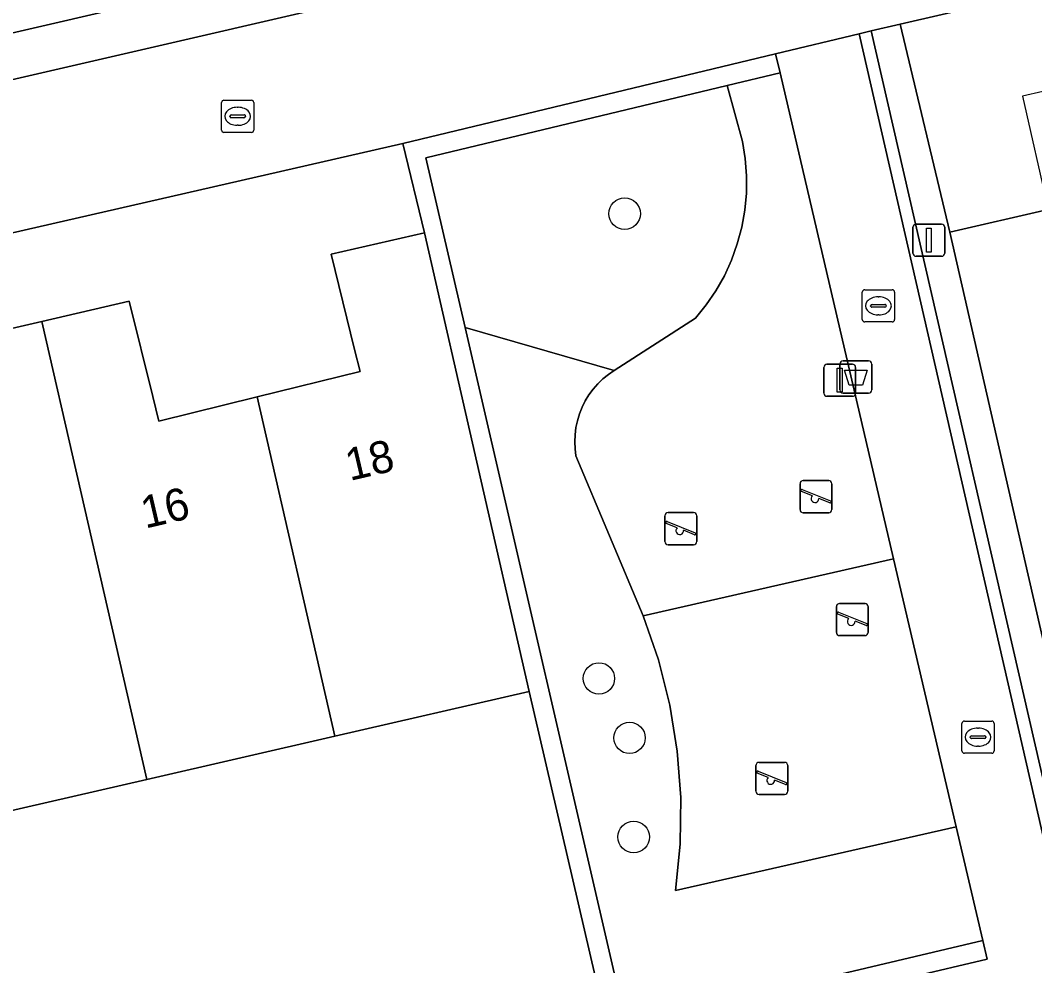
# Model space of a CAD drawing. Extents: x 156412 to 157779, y 382335 to 383768.
# Drawn here: x 156778.51 to 156810.03, y 382682.21 to 382711.6 of the extents above; entities that cross this region are included whole.
import ezdxf

# ---------------------------------------------------------------- set-up
doc = ezdxf.new("R2010")
doc.units = 0
for name, color, linetype in [('IMGEO_Afvalbak', 7, 'Continuous'), ('IMGEO_Boom', 7, 'Continuous'), ('IMGEO_Erf', 7, 'Continuous'), ('IMGEO_Groenvoorziening', 7, 'Continuous'), ('IMGEO_Haag', 7, 'Continuous'), ('IMGEO_Kolk', 7, 'Continuous'), ('IMGEO_Lichtmast', 7, 'Continuous'), ('IMGEO_Muur', 7, 'Continuous'), ('IMGEO_Pand', 7, 'Continuous'), ('IMGEO_Pand_nummerreeks', 7, 'Continuous'), ('IMGEO_Pand_overbouw', 7, 'Continuous'), ('IMGEO_Rijbaan_lokaal_open', 7, 'Continuous'), ('IMGEO_Rioolput', 7, 'Continuous'), ('IMGEO_Speelvoorziening', 7, 'Continuous'), ('IMGEO_Terreindeel_zand', 7, 'Continuous'), ('IMGEO_Verkeersbordpaal', 7, 'Continuous'), ('IMGEO_Voetpad_open', 7, 'Continuous')]:
    doc.layers.add(name, color=color, linetype=linetype)

msp = doc.modelspace()

# ---------------------------------------------------------------- linework, layer by layer
at = {"layer": 'IMGEO_Afvalbak'}
for p, q in [((156803.978, 382700.114), (156803.978, 382700.914)), ((156803.978, 382700.914), (156803.978, 382700.114)), ((156804.078, 382701.014), (156804.868, 382701.014)), ((156804.868, 382701.014), (156804.078, 382701.014)), ((156804.968, 382700.914), (156804.968, 382700.114)), ((156804.968, 382700.114), (156804.968, 382700.914)), ((156804.868, 382700.014), (156804.078, 382700.014)), ((156804.078, 382700.014), (156804.868, 382700.014))]:
    msp.add_line(p, q, dxfattribs=at)
msp.add_lwpolyline([(156804.121, 382700.728), (156804.825, 382700.728), (156804.676, 382700.258), (156804.27, 382700.258), (156804.121, 382700.728)], dxfattribs=at)
for centre, start, end in [((156804.078, 382700.914), 90, 180), ((156804.078, 382700.914), 90, 180), ((156804.868, 382700.914), 0, 90), ((156804.868, 382700.914), 360, 90), ((156804.078, 382700.114), 180, 270), ((156804.078, 382700.114), 180, 270), ((156804.868, 382700.114), 270, 0), ((156804.868, 382700.114), 270, 0)]:
    msp.add_arc(centre, 0.1, start, end, dxfattribs=at)
at = {"layer": 'IMGEO_Boom'}
for centre in [(156797.288, 382705.589), (156796.489, 382691.142), (156797.441, 382689.297), (156797.569, 382686.216)]:
    msp.add_circle(centre, 0.489, dxfattribs=at)
at = {"layer": 'IMGEO_Erf'}
msp.add_lwpolyline([(156790.128, 382713.958), (156800.769, 382716.402), (156800.687, 382716.754), (156799.998, 382719.724), (156794.242, 382718.399), (156788.688, 382717.12), (156783.133, 382715.842), (156777.58, 382714.563), (156772.025, 382713.284), (156766.472, 382712.006), (156760.917, 382710.727), (156755.363, 382709.449), (156749.81, 382708.17), (156744.255, 382706.892), (156738.701, 382705.613), (156732.984, 382704.297), (156732.018, 382708.516), (156732.308, 382708.586), (156735.332, 382709.254), (156734.066, 382714.657), (156727.251, 382713.017), (156729.431, 382703.479), (156730.2, 382700.114)], close=True, dxfattribs=at)
for points in [[(156831.783, 382717.455), (156805.847, 382711.483), (156807.399, 382705.016), (156810.455, 382705.715)], [(156775.533, 382701.403), (156779.176, 382702.242), (156781.895, 382702.869), (156782.627, 382699.906), (156782.816, 382699.14), (156785.868, 382699.893), (156789.066, 382700.683), (156788.898, 382701.363), (156788.167, 382704.326), (156791.067, 382704.998), (156790.393, 382707.765), (156731.555, 382694.305)], [(156796.376, 382681.894), (156794.319, 382690.737), (156788.283, 382689.349), (156782.438, 382688.005), (156774.63, 382686.209), (156766.846, 382684.419), (156766.605, 382684.364), (156766.178, 382686.216), (156760.75, 382684.965), (156761.177, 382683.113), (156761.001, 382683.072), (156755.167, 382681.728)]]:
    msp.add_lwpolyline(points, dxfattribs=at)
at = {"layer": 'IMGEO_Groenvoorziening'}
for points in [[(156807.399, 382705.016), (156805.847, 382711.483), (156804.954, 382711.268), (156811.222, 382683.978), (156811.346, 382683.398), (156812.332, 382683.638), (156811.897, 382685.48), (156810.624, 382690.887), (156809.833, 382694.353)], [(156806.187, 382681.856), (156808.557, 382682.418), (156808.42, 382683.002), (156797.332, 382680.373), (156792.329, 382702.047), (156791.111, 382707.321), (156800.476, 382709.574), (156802.118, 382709.969), (156801.982, 382710.553), (156790.393, 382707.765), (156791.067, 382704.998), (156794.319, 382690.737), (156796.376, 382681.894), (156796.883, 382679.65)], [(156805.649, 382694.862), (156802.118, 382709.969), (156800.476, 382709.574), (156800.95, 382707.828), (156801.035, 382707.3), (156801.076, 382706.766), (156801.071, 382706.23), (156801.022, 382705.697), (156800.928, 382705.17), (156800.791, 382704.653), (156800.61, 382704.149), (156800.388, 382703.662), (156800.126, 382703.195), (156799.826, 382702.752), (156799.489, 382702.336), (156796.967, 382700.718), (156796.785, 382700.593), (156796.614, 382700.454), (156796.456, 382700.3), (156796.311, 382700.134), (156796.181, 382699.956), (156796.066, 382699.768), (156795.967, 382699.571), (156795.885, 382699.366), (156795.821, 382699.155), (156795.775, 382698.939), (156795.747, 382698.72), (156795.738, 382698.5), (156795.747, 382698.28), (156795.775, 382698.061), (156797.861, 382693.086)], [(156799.489, 382702.336), (156799.826, 382702.752), (156800.126, 382703.195), (156800.388, 382703.662), (156800.61, 382704.149), (156800.791, 382704.653), (156800.928, 382705.17), (156801.022, 382705.697), (156801.071, 382706.23), (156801.076, 382706.766), (156801.035, 382707.3), (156800.95, 382707.828), (156800.476, 382709.574), (156791.111, 382707.321), (156792.329, 382702.047), (156796.967, 382700.718)], [(156798.866, 382684.556), (156799.011, 382685.996), (156799.031, 382687.444), (156798.924, 382688.887), (156798.692, 382690.316), (156798.337, 382691.719), (156797.861, 382693.086), (156795.775, 382698.061), (156795.747, 382698.28), (156795.738, 382698.5), (156795.747, 382698.72), (156795.775, 382698.939), (156795.821, 382699.155), (156795.885, 382699.366), (156795.967, 382699.571), (156796.066, 382699.768), (156796.181, 382699.956), (156796.311, 382700.134), (156796.456, 382700.3), (156796.614, 382700.454), (156796.785, 382700.593), (156796.967, 382700.718), (156792.329, 382702.047), (156797.332, 382680.373), (156808.42, 382683.002), (156807.595, 382686.533)]]:
    msp.add_lwpolyline(points, close=True, dxfattribs=at)
at = {"layer": 'IMGEO_Haag'}
msp.add_lwpolyline([(156806.187, 382681.856), (156808.557, 382682.418), (156808.42, 382683.002), (156797.332, 382680.373), (156792.329, 382702.047), (156791.111, 382707.321), (156800.476, 382709.574), (156802.118, 382709.969), (156801.982, 382710.553), (156790.393, 382707.765), (156791.067, 382704.998), (156794.319, 382690.737), (156796.376, 382681.894), (156796.883, 382679.65)], close=True, dxfattribs=at)
at = {"layer": 'IMGEO_Kolk'}
for p, q in [((156804.675, 382702.297), (156804.675, 382703.149)), ((156804.75, 382703.223), (156805.602, 382703.223)), ((156805.676, 382703.149), (156805.676, 382702.297)), ((156804.977, 382702.766), (156805.375, 382702.766)), ((156805.163, 382703.003), (156805.188, 382703.003)), ((156804.934, 382702.717), (156804.934, 382702.729)), ((156805.372, 382702.68), (156804.974, 382702.68)), ((156805.186, 382702.443), (156805.161, 382702.443)), ((156805.418, 382702.729), (156805.418, 382702.717)), ((156805.602, 382702.223), (156804.75, 382702.223)), ((156807.846, 382689.819), (156808.698, 382689.819)), ((156807.771, 382688.893), (156807.771, 382689.745)), ((156808.259, 382689.599), (156808.284, 382689.599)), ((156808.772, 382689.745), (156808.772, 382688.893)), ((156808.03, 382689.313), (156808.03, 382689.325)), ((156808.468, 382689.276), (156808.07, 382689.276)), ((156808.073, 382689.362), (156808.471, 382689.362)), ((156808.514, 382689.325), (156808.514, 382689.313)), ((156808.282, 382689.039), (156808.257, 382689.039)), ((156808.698, 382688.819), (156807.846, 382688.819))]:
    msp.add_line(p, q, dxfattribs=at)
for points in [[(156804.675, 382702.297), (156804.675, 382703.149)], [(156804.75, 382703.223), (156805.602, 382703.223)], [(156805.676, 382703.149), (156805.676, 382702.297)], [(156805.602, 382702.223), (156804.75, 382702.223)], [(156807.846, 382689.819), (156808.698, 382689.819)], [(156807.771, 382688.893), (156807.771, 382689.745)], [(156808.772, 382689.745), (156808.772, 382688.893)], [(156808.698, 382688.819), (156807.846, 382688.819)]]:
    msp.add_lwpolyline(points, dxfattribs=at)
for centre, radius, start, end in [((156804.752, 382703.147), 0.0765, 91.552, 178.448), ((156804.752, 382703.147), 0.0765, 91.552, 178.448), ((156805.6, 382703.147), 0.0765, 1.552, 88.448), ((156805.6, 382703.147), 0.0765, 1.552, 88.448), ((156804.974, 382702.726), 0.0403, 85.8775, 175.7526), ((156805.379, 382702.728), 0.0386, 1.7309, 96.639), ((156804.971, 382702.716), 0.0366, 178.938, 274.7102), ((156805.375, 382702.723), 0.043, 264.8664, 352.4533), ((156804.752, 382702.299), 0.0765, 181.552, 268.448), ((156804.752, 382702.299), 0.0765, 181.552, 268.448), ((156805.6, 382702.299), 0.0765, 271.552, 358.448), ((156805.6, 382702.299), 0.0765, 271.552, 358.448), ((156807.848, 382689.743), 0.0765, 91.552, 178.448), ((156807.848, 382689.743), 0.0765, 91.552, 178.448), ((156808.696, 382689.743), 0.0765, 1.552, 88.448), ((156808.696, 382689.743), 0.0765, 1.552, 88.448), ((156808.07, 382689.322), 0.0403, 85.8775, 175.7526), ((156808.067, 382689.312), 0.0366, 178.938, 274.7102), ((156808.471, 382689.319), 0.043, 264.8664, 352.4533), ((156808.475, 382689.324), 0.0386, 1.7309, 96.639), ((156807.848, 382688.895), 0.0765, 181.552, 268.448), ((156807.848, 382688.895), 0.0765, 181.552, 268.448), ((156808.696, 382688.895), 0.0765, 271.552, 358.448), ((156808.696, 382688.895), 0.0765, 271.552, 358.448)]:
    msp.add_arc(centre, radius, start, end, dxfattribs=at)
for centre, major_axis, ratio, start_param, end_param in [((156805.162, 382702.723), (-0.387, 0.002), 0.722429, 4.712389, 7.853982), ((156805.187, 382702.723), (-0.39, 0.002), 0.717154, 1.570796, 4.712389), ((156808.258, 382689.319), (-0.387, 0.002), 0.722429, 4.712389, 7.853982), ((156808.283, 382689.319), (-0.39, 0.002), 0.717154, 1.570796, 4.712389)]:
    msp.add_ellipse(centre, major_axis=major_axis, ratio=ratio, start_param=start_param, end_param=end_param, dxfattribs=at)
at = {"layer": 'IMGEO_Lichtmast'}
for p, q in [((156806.348, 382705.265), (156807.138, 382705.265)), ((156807.138, 382705.265), (156806.348, 382705.265)), ((156806.248, 382704.365), (156806.248, 382705.165)), ((156806.248, 382705.165), (156806.248, 382704.365)), ((156807.238, 382705.165), (156807.238, 382704.365)), ((156807.238, 382704.365), (156807.238, 382705.165)), ((156807.138, 382704.265), (156806.348, 382704.265)), ((156806.348, 382704.265), (156807.138, 382704.265))]:
    msp.add_line(p, q, dxfattribs=at)
msp.add_lwpolyline([(156806.668, 382705.14), (156806.818, 382705.14), (156806.818, 382704.39), (156806.668, 382704.39), (156806.668, 382705.14)], dxfattribs=at)
for centre, start, end in [((156806.348, 382705.165), 90, 180), ((156806.348, 382705.165), 90, 180), ((156807.138, 382705.165), 0, 90), ((156807.138, 382705.165), 360, 90), ((156806.348, 382704.365), 180, 270), ((156806.348, 382704.365), 180, 270), ((156807.138, 382704.365), 270, 0), ((156807.138, 382704.365), 270, 0)]:
    msp.add_arc(centre, 0.1, start, end, dxfattribs=at)
at = {"layer": 'IMGEO_Muur'}
msp.add_lwpolyline([(156804.954, 382711.268), (156804.578, 382711.178), (156810.837, 382683.882), (156811.03, 382682.931), (156812.426, 382683.239), (156812.332, 382683.638), (156811.346, 382683.398), (156811.222, 382683.978)], close=True, dxfattribs=at)
msp.add_lwpolyline([(156811.897, 382685.48), (156809.833, 382694.353)], dxfattribs=at)
at = {"layer": 'IMGEO_Pand'}
for points in [[(156814.572, 382710.371), (156810.912, 382709.528), (156811.711, 382706.017), (156810.491, 382705.723), (156810.455, 382705.715), (156807.399, 382705.016), (156809.833, 382694.353), (156810.624, 382690.887), (156818.643, 382692.718), (156817.84, 382696.2)], [(156785.868, 382699.893), (156788.283, 382689.349), (156794.319, 382690.737), (156791.067, 382704.998), (156788.167, 382704.326), (156788.898, 382701.363), (156789.066, 382700.683)], [(156788.283, 382689.349), (156785.868, 382699.893), (156782.816, 382699.14), (156782.627, 382699.906), (156781.895, 382702.869), (156779.176, 382702.242), (156782.438, 382688.005)], [(156774.63, 382686.209), (156782.438, 382688.005), (156779.176, 382702.242), (156775.533, 382701.403), (156776.332, 382697.871), (156775.128, 382697.599), (156772.17, 382696.931)]]:
    msp.add_lwpolyline(points, close=True, dxfattribs=at)
at = {"layer": 'IMGEO_Pand_overbouw'}
msp.add_lwpolyline([(156809.653, 382709.238), (156810.455, 382705.715), (156810.491, 382705.723), (156811.711, 382706.017), (156810.912, 382709.528)], close=True, dxfattribs=at)
at = {"layer": 'IMGEO_Rijbaan_lokaal_open'}
for points in [[(156954.997, 382755.422), (156950.885, 382751.332), (156949.815, 382749.383), (156929.495, 382744.678), (156907.413, 382739.578), (156879.275, 382733.088), (156868.803, 382730.665), (156830.401, 382721.812), (156805.031, 382715.955), (156791.204, 382712.755), (156730.522, 382698.738), (156728.301, 382699.143), (156722.872, 382699.769)], [(156725.3, 382689.329), (156729.8, 382692.978), (156731.555, 382694.305), (156790.393, 382707.765), (156801.982, 382710.553), (156804.578, 382711.178), (156804.954, 382711.268), (156805.847, 382711.483), (156831.783, 382717.455), (156841.152, 382719.616), (156876.422, 382727.751)]]:
    msp.add_lwpolyline(points, dxfattribs=at)
at = {"layer": 'IMGEO_Rioolput'}
for p, q in [((156784.764, 382708.189), (156784.764, 382709.041)), ((156784.839, 382709.115), (156785.691, 382709.115)), ((156785.765, 382709.041), (156785.765, 382708.189)), ((156785.252, 382708.895), (156785.277, 382708.895)), ((156785.023, 382708.609), (156785.023, 382708.621)), ((156785.461, 382708.572), (156785.063, 382708.572)), ((156785.066, 382708.658), (156785.464, 382708.658)), ((156785.507, 382708.621), (156785.507, 382708.609)), ((156785.691, 382708.115), (156784.839, 382708.115)), ((156785.275, 382708.335), (156785.25, 382708.335))]:
    msp.add_line(p, q, dxfattribs=at)
for points in [[(156784.764, 382708.189), (156784.764, 382709.041)], [(156784.839, 382709.115), (156785.691, 382709.115)], [(156785.765, 382709.041), (156785.765, 382708.189)], [(156785.691, 382708.115), (156784.839, 382708.115)]]:
    msp.add_lwpolyline(points, dxfattribs=at)
for centre, radius, start, end in [((156784.841, 382709.039), 0.0765, 91.552, 178.448), ((156784.841, 382709.039), 0.0765, 91.552, 178.448), ((156785.689, 382709.039), 0.0765, 1.552, 88.448), ((156785.689, 382709.039), 0.0765, 1.552, 88.448), ((156785.063, 382708.618), 0.0403, 85.8775, 175.7526), ((156785.06, 382708.608), 0.0366, 178.938, 274.7102), ((156785.464, 382708.615), 0.043, 264.8664, 352.4533), ((156785.468, 382708.62), 0.0386, 1.7309, 96.639), ((156784.841, 382708.191), 0.0765, 181.552, 268.448), ((156784.841, 382708.191), 0.0765, 181.552, 268.448), ((156785.689, 382708.191), 0.0765, 271.552, 358.448), ((156785.689, 382708.191), 0.0765, 271.552, 358.448)]:
    msp.add_arc(centre, radius, start, end, dxfattribs=at)
for centre, major_axis, ratio, start_param, end_param in [((156785.251, 382708.615), (-0.387, 0.002), 0.722429, 4.712389, 7.853982), ((156785.276, 382708.615), (-0.39, 0.002), 0.717154, 1.570796, 4.712389)]:
    msp.add_ellipse(centre, major_axis=major_axis, ratio=ratio, start_param=start_param, end_param=end_param, dxfattribs=at)
at = {"layer": 'IMGEO_Speelvoorziening'}
for p, q in [((156802.74, 382696.391), (156802.74, 382697.191)), ((156802.74, 382697.191), (156802.74, 382696.391)), ((156802.84, 382697.291), (156803.63, 382697.291)), ((156803.63, 382697.291), (156802.84, 382697.291)), ((156803.73, 382697.191), (156803.73, 382696.391)), ((156803.73, 382696.391), (156803.73, 382697.191)), ((156803.123, 382696.819), (156802.784, 382696.956)), ((156802.809, 382697.016), (156803.685, 382696.663)), ((156803.661, 382696.603), (156803.321, 382696.74)), ((156798.539, 382695.398), (156798.539, 382696.198)), ((156798.539, 382696.198), (156798.539, 382695.398)), ((156798.639, 382696.298), (156799.429, 382696.298)), ((156799.429, 382696.298), (156798.639, 382696.298)), ((156799.529, 382696.198), (156799.529, 382695.398)), ((156799.529, 382695.398), (156799.529, 382696.198)), ((156803.63, 382696.291), (156802.84, 382696.291)), ((156802.84, 382696.291), (156803.63, 382696.291)), ((156798.922, 382695.826), (156798.583, 382695.963)), ((156798.608, 382696.023), (156799.484, 382695.67)), ((156799.46, 382695.61), (156799.12, 382695.747)), ((156799.429, 382695.298), (156798.639, 382695.298)), ((156798.639, 382695.298), (156799.429, 382695.298)), ((156803.869, 382692.575), (156803.869, 382693.375)), ((156803.869, 382693.375), (156803.869, 382692.575)), ((156803.969, 382693.475), (156804.759, 382693.475)), ((156804.759, 382693.475), (156803.969, 382693.475)), ((156804.859, 382693.375), (156804.859, 382692.575)), ((156804.859, 382692.575), (156804.859, 382693.375)), ((156804.252, 382693.003), (156803.913, 382693.14)), ((156803.938, 382693.2), (156804.814, 382692.847)), ((156804.79, 382692.787), (156804.45, 382692.924)), ((156804.759, 382692.475), (156803.969, 382692.475)), ((156803.969, 382692.475), (156804.759, 382692.475)), ((156801.368, 382687.635), (156801.368, 382688.435)), ((156801.368, 382688.435), (156801.368, 382687.635)), ((156801.437, 382688.26), (156802.313, 382687.907)), ((156801.468, 382688.535), (156802.258, 382688.535)), ((156802.258, 382688.535), (156801.468, 382688.535)), ((156802.358, 382688.435), (156802.358, 382687.635)), ((156802.358, 382687.635), (156802.358, 382688.435)), ((156801.751, 382688.063), (156801.412, 382688.2)), ((156802.289, 382687.847), (156801.949, 382687.984)), ((156802.258, 382687.535), (156801.468, 382687.535)), ((156801.468, 382687.535), (156802.258, 382687.535))]:
    msp.add_line(p, q, dxfattribs=at)
for centre, radius, start, end in [((156802.84, 382697.191), 0.1, 90, 180), ((156802.84, 382697.191), 0.1, 90, 180), ((156803.63, 382697.191), 0.1, 0, 90), ((156803.63, 382697.191), 0.1, 360, 90), ((156802.797, 382696.986), 0.0327, 68.078, 248.078), ((156803.202, 382696.729), 0.12, 130.9928, 5.1632), ((156803.673, 382696.633), 0.0327, 248.078, 68.078), ((156798.639, 382696.198), 0.1, 90, 180), ((156798.639, 382696.198), 0.1, 90, 180), ((156799.429, 382696.198), 0.1, 0, 90), ((156799.429, 382696.198), 0.1, 360, 90), ((156802.84, 382696.391), 0.1, 180, 270), ((156802.84, 382696.391), 0.1, 180, 270), ((156803.63, 382696.391), 0.1, 270, 0), ((156803.63, 382696.391), 0.1, 270, 0), ((156798.596, 382695.993), 0.0327, 68.078, 248.078), ((156799.001, 382695.736), 0.12, 130.9928, 5.1632), ((156799.472, 382695.64), 0.0327, 248.078, 68.078), ((156798.639, 382695.398), 0.1, 180, 270), ((156798.639, 382695.398), 0.1, 180, 270), ((156799.429, 382695.398), 0.1, 270, 0), ((156799.429, 382695.398), 0.1, 270, 0), ((156803.969, 382693.375), 0.1, 90, 180), ((156803.969, 382693.375), 0.1, 90, 180), ((156804.759, 382693.375), 0.1, 0, 90), ((156804.759, 382693.375), 0.1, 360, 90), ((156803.926, 382693.17), 0.0327, 68.078, 248.078), ((156804.331, 382692.913), 0.12, 130.9928, 5.1632), ((156804.802, 382692.817), 0.0327, 248.078, 68.078), ((156803.969, 382692.575), 0.1, 180, 270), ((156803.969, 382692.575), 0.1, 180, 270), ((156804.759, 382692.575), 0.1, 270, 0), ((156804.759, 382692.575), 0.1, 270, 0), ((156801.468, 382688.435), 0.1, 90, 180), ((156801.468, 382688.435), 0.1, 90, 180), ((156801.425, 382688.23), 0.0327, 68.078, 248.078), ((156802.258, 382688.435), 0.1, 0, 90), ((156802.258, 382688.435), 0.1, 360, 90), ((156801.83, 382687.973), 0.12, 130.9928, 5.1632), ((156801.468, 382687.635), 0.1, 180, 270), ((156801.468, 382687.635), 0.1, 180, 270), ((156802.258, 382687.635), 0.1, 270, 0), ((156802.258, 382687.635), 0.1, 270, 0), ((156802.301, 382687.877), 0.0327, 248.078, 68.078)]:
    msp.add_arc(centre, radius, start, end, dxfattribs=at)
at = {"layer": 'IMGEO_Terreindeel_zand'}
msp.add_lwpolyline([(156807.595, 382686.533), (156805.649, 382694.862), (156797.861, 382693.086), (156798.337, 382691.719), (156798.692, 382690.316), (156798.924, 382688.887), (156799.031, 382687.444), (156799.011, 382685.996), (156798.866, 382684.556)], close=True, dxfattribs=at)
at = {"layer": 'IMGEO_Verkeersbordpaal'}
for p, q in [((156803.577, 382700.912), (156804.367, 382700.912)), ((156804.367, 382700.912), (156803.577, 382700.912)), ((156803.477, 382700.012), (156803.477, 382700.812)), ((156803.477, 382700.812), (156803.477, 382700.012)), ((156804.467, 382700.812), (156804.467, 382700.012)), ((156804.467, 382700.012), (156804.467, 382700.812)), ((156804.367, 382699.912), (156803.577, 382699.912)), ((156803.577, 382699.912), (156804.367, 382699.912))]:
    msp.add_line(p, q, dxfattribs=at)
msp.add_lwpolyline([(156803.897, 382700.787), (156804.047, 382700.787), (156804.047, 382700.037), (156803.897, 382700.037), (156803.897, 382700.787)], dxfattribs=at)
for centre, start, end in [((156803.577, 382700.812), 90, 180), ((156803.577, 382700.812), 90, 180), ((156804.367, 382700.812), 0, 90), ((156804.367, 382700.812), 360, 90), ((156803.577, 382700.012), 180, 270), ((156803.577, 382700.012), 180, 270), ((156804.367, 382700.012), 270, 0), ((156804.367, 382700.012), 270, 0)]:
    msp.add_arc(centre, 0.1, start, end, dxfattribs=at)
at = {"layer": 'IMGEO_Voetpad_open'}
msp.add_lwpolyline([(156811.426, 382718.859), (156808.902, 382718.276), (156804.689, 382717.303), (156802.123, 382716.713), (156800.769, 382716.402), (156790.128, 382713.958), (156730.2, 382700.114), (156730.522, 382698.738), (156791.204, 382712.755), (156805.031, 382715.955), (156830.401, 382721.812)], dxfattribs=at)
msp.add_lwpolyline([(156811.353, 382681.515), (156812.733, 382681.831), (156812.426, 382683.239), (156811.03, 382682.931), (156810.837, 382683.882), (156804.578, 382711.178), (156801.982, 382710.553), (156802.118, 382709.969), (156805.649, 382694.862), (156807.595, 382686.533), (156808.42, 382683.002), (156808.557, 382682.418), (156806.187, 382681.856), (156806.534, 382680.392), (156807.061, 382678.163), (156809.372, 382668.291), (156811.783, 382657.778), (156811.928, 382657.144), (156812.536, 382654.456), (156817.342, 382655.568)], close=True, dxfattribs=at)

# ---------------------------------------------------------------- texts
at = {"layer": 'IMGEO_Pand_nummerreeks'}
for s, p in [('18', (156788.747, 382697.279)), ('16', (156782.391, 382695.797))]:
    msp.add_text(s, height=1, rotation=13.1249, dxfattribs=at).set_placement(p)

doc.saveas('drawing.dxf')
